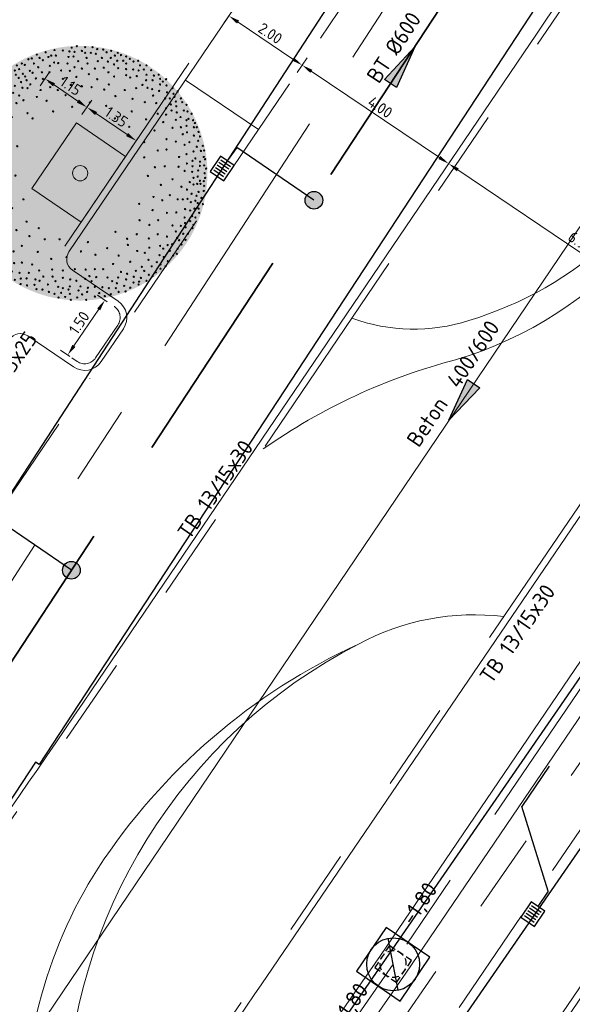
# Model space of a CAD drawing. Header units: metres. Extents: x 92403 to 95147, y 464428 to 465602.
# Tile 402 of 568: x 93238 to 93250, y 465056 to 465078. Entities that reach past the tile are written whole.
import ezdxf
from ezdxf.enums import TextEntityAlignment as Align

# ---------------------------------------------------------------- set-up
doc = ezdxf.new("R2010")
doc.units = ezdxf.units.M
for name, pattern in [('DASHED', [0.75, 0.5, -0.25]), ('RI-DRAINAGE', [19.2, 6, -1.8, 1.8, -1.8, 2.4, -1.8, 1.8, -1.8]), ('RI-GWA', [18.45, 6, -1.8, 1.75, -1.8, 1.75, -1.8, 1.75, -1.8]), ('RI-HWA', [7.4, 5, -2.4]), ('RI-HWA_KOLKAANSLUITING', [4.3, 2.5, -1.8]), ('VH-TROTTOIRBAND', [15, 5, -2, 2, -2, 2, -2])]:
    doc.linetypes.add(name, pattern=pattern)
doc.layers.get('0').update_dxf_attribs({"linetype": 'CONTINUOUS'})
doc.layers.get('Defpoints').update_dxf_attribs({"linetype": 'CONTINUOUS'})
for name, color, linetype, lineweight, true_color in [('B-OI-RI-GWA_TRANSPORTLEIDING-G', 7, 'RI-GWA', 18, 0xff8400), ('N-OI-RI-DRAINAGE_DRAIN_PVC-G', 7, 'RI-DRAINAGE', 18, 0x00ff04), ('N-OI-RI-HWA_STROOMRICHTING-S', 7, 'CONTINUOUS', 25, 0x007bff), ('N-OI-RI-HWA_TRANSPORTLEIDING-G', 7, 'RI-HWA', 35, 0x007bff), ('N-RO-GR-BOOM-V', 7, 'CONTINUOUS', 18, 0x002600)]:
    doc.layers.add(name, color=color, linetype=linetype, lineweight=lineweight, true_color=true_color)
doc.layers.add('B-WE-RI-GWA_RIOOLPUT_INSPECTIEPUT-S', color=30, linetype='CONTINUOUS', lineweight=25, transparency=0.3)
for name, color, linetype, lineweight in [('B-WE-RI-GWA_STROOMRICHTING-S', 30, 'CONTINUOUS', 25), ('B-WE-RI-VOLSCHUIMEN-G', 130, 'RI-VOLSCHUIMEN', 18), ('B-WE-VH-VERHARDING_FUNDERING-G', 252, 'CONTINUOUS', 18), ('N-RO-GR-BEPLANTING_CULTUUR_PLANTVAK HEESTERS', 78, 'CONTINUOUS', 9), ('N-RO-GR-BEPLANTING_CULTUUR_PLANTVAK vaste planten', 58, 'CONTINUOUS', 9), ('N-RO-VH-KANTOPSLUITING_ELEMENT_STALENSTRIP-G', 7, 'CONTINUOUS', 9), ('N-RO-VW-MARKERING-G', 7, 'CONTINUOUS', 9), ('N-WE-GW-ONTGRAVING-V', 2, 'CONTINUOUS', 30), ('N-WE-RI-HWA_HULPSTUK-S', 150, 'CONTINUOUS', 25), ('N-WE-RI-HWA_KOLK_STRAATKOLK-S', 150, 'CONTINUOUS', 25), ('N-WE-RI-HWA_KOLKAANSLUITING-G', 150, 'RI-HWA_KOLKAANSLUITING', 25), ('N-WE-RI-PUT-OPHOOGTEBRENGEN-S', 7, 'CONTINUOUS', 25), ('N-WE-VH-KANTOPSLUITING_TROTTOIRBAND-G', 7, 'VH-TROTTOIRBAND', 35), ('N-WE-VH-KANTOPSLUITING_TROTTOIRBAND_130 150-T18', 10, 'CONTINUOUS', 18), ('N-WE-VH-KANTOPSLUITING_VOORKANTBAND-G', 50, 'CONTINUOUS', 35), ('V-WE-RI-GWA_STROOMRICHTING-S', 30, 'CONTINUOUS', 25), ('X-XX-AL-M', 7, 'CONTINUOUS', 18)]:
    doc.layers.add(name, color=color, linetype=linetype, lineweight=lineweight)
doc.layers.add('N-RO-GR-BOOM-S', color=7, linetype='CONTINUOUS', lineweight=9, true_color=0x005700, transparency=0.3)
doc.styles.add('NLCS-ISO', font='NLCS-ISO.ttf')
doc.styles.add('NLCS-ISO-M100-T25', font='NLCS-ISO.ttf', dxfattribs={"height": 0.25})
doc.styles.add('NLCS-ISO-M200-T18', font='NLCS-ISO.ttf', dxfattribs={"height": 0.36})
doc.linetypes.add('RI-VOLSCHUIMEN', pattern='A,0,[50,NLCS.SHX,S=0.5,R=0,X=0,Y=0],4', length=4)
doc.dimstyles.new('NLCS-M100-T25-PIJL_L2_H1', dxfattribs={"dimscale": 0.1, "dimtxt": 2.5, "dimasz": 2.5, "dimexe": 2, "dimexo": 2, "dimgap": 0.7, "dimtad": 1, "dimzin": 0, "dimdsep": 46, "dimtxsty": 'NLCS-ISO-M100-T25', "dimcen": 0, "dimdle": 2, "dimclrd": 256, "dimclre": 256, "dimclrt": 256, "dimadec": 1, "dimazin": 0, "dimtfac": 1, "dimtdec": 3, "dimtofl": 0, "dimtmove": 0, "dimatfit": 3, "dimfxl": 2, "dimfxlon": 1, "dimtfillclr": 256, "dimtolj": 1, "dimtzin": 0, "dimlwd": -1, "dimlwe": -1, "dimarcsym": 0})

# ---------------------------------------------------------------- blocks, each defined once
blk = doc.blocks.new('*D18')
at = {"layer": 'Defpoints', "color": 0, "transparency": 16777216}
for p in [(93247.378, 465075.008), (93247.378, 465075.008), (93253.146, 465071.122)]:
    blk.add_point(p, dxfattribs=at)
at = {"layer": 'X-XX-AL-M', "transparency": 16777216}
for p, q in [((93247.378, 465075.008), (93247.489, 465075.174)), ((93252.939, 465071.262), (93247.585, 465074.869)), ((93253.146, 465071.122), (93253.258, 465071.288))]:
    blk.add_line(p, q, dxfattribs=at)
for points in [[(93247.608, 465074.903), (93247.562, 465074.834), (93247.378, 465075.008)], [(93252.962, 465071.296), (93252.916, 465071.227), (93253.146, 465071.122)]]:
    blk.add_solid(points, dxfattribs=at)
at = {"layer": 'X-XX-AL-M', "transparency": 16777216, "insert": (93250.371, 465073.227), "char_height": 0.25, "attachment_point": 5, "rotation": 326.0308, "style": 'NLCS-ISO-M100-T25'}
blk.add_mtext('\\A1;6.96', dxfattribs=at)
blk = doc.blocks.new('*D19')
at = {"layer": 'Defpoints', "color": 0, "transparency": 16777216}
for p in [(93244.057, 465077.239), (93244.057, 465077.239), (93247.378, 465075.008)]:
    blk.add_point(p, dxfattribs=at)
at = {"layer": 'X-XX-AL-M', "transparency": 16777216}
for p, q in [((93244.057, 465077.239), (93244.169, 465077.405)), ((93247.17, 465075.148), (93244.265, 465077.1)), ((93247.378, 465075.008), (93247.489, 465075.174))]:
    blk.add_line(p, q, dxfattribs=at)
for points in [[(93244.288, 465077.134), (93244.242, 465077.065), (93244.057, 465077.239)], [(93247.193, 465075.182), (93247.147, 465075.113), (93247.378, 465075.008)]]:
    blk.add_solid(points, dxfattribs=at)
at = {"layer": 'X-XX-AL-M', "transparency": 16777216, "insert": (93245.826, 465076.286), "char_height": 0.25, "attachment_point": 5, "rotation": 326.1061, "style": 'NLCS-ISO-M100-T25'}
blk.add_mtext('\\A1;4.00', dxfattribs=at)
blk = doc.blocks.new('*D20')
at = {"layer": 'Defpoints', "color": 0, "transparency": 16777216}
for p in [(93242.397, 465078.354), (93242.397, 465078.354), (93244.057, 465077.239)]:
    blk.add_point(p, dxfattribs=at)
at = {"layer": 'X-XX-AL-M', "transparency": 16777216}
for p, q in [((93242.397, 465078.354), (93242.286, 465078.188)), ((93243.85, 465077.378), (93242.605, 465078.215)), ((93244.057, 465077.239), (93243.946, 465077.073))]:
    blk.add_line(p, q, dxfattribs=at)
for points in [[(93242.628, 465078.25), (93242.581, 465078.18), (93242.397, 465078.354)], [(93243.873, 465077.413), (93243.826, 465077.344), (93244.057, 465077.239)]]:
    blk.add_solid(points, dxfattribs=at)
at = {"layer": 'X-XX-AL-M', "transparency": 16777216, "insert": (93243.336, 465077.959), "char_height": 0.25, "attachment_point": 5, "rotation": 326.1061, "style": 'NLCS-ISO-M100-T25'}
blk.add_mtext('\\A1;2.00', dxfattribs=at)
blk = doc.blocks.new('*D39')
at = {"layer": 'Defpoints', "color": 0, "transparency": 16777216}
for p in [(93239.18, 465076.285), (93238.941, 465075.932), (93240.058, 465075.174)]:
    blk.add_point(p, dxfattribs=at)
at = {"layer": 'X-XX-AL-M', "transparency": 16777216}
for p, q in [((93239.068, 465076.119), (93239.293, 465076.45)), ((93240.09, 465075.667), (93239.387, 465076.145)), ((93240.185, 465075.362), (93240.409, 465075.693))]:
    blk.add_line(p, q, dxfattribs=at)
for points in [[(93239.411, 465076.179), (93239.364, 465076.11), (93239.18, 465076.285)], [(93240.114, 465075.702), (93240.067, 465075.633), (93240.297, 465075.527)]]:
    blk.add_solid(points, dxfattribs=at)
at = {"layer": 'X-XX-AL-M', "transparency": 16777216, "insert": (93239.848, 465076.067), "char_height": 0.25, "attachment_point": 5, "rotation": 325.8388, "style": 'NLCS-ISO-M100-T25'}
blk.add_mtext('\\A1;1.35', dxfattribs=at)
blk = doc.blocks.new('*D40')
at = {"layer": 'Defpoints', "color": 0, "transparency": 16777216}
for p in [(93239.587, 465071.918), (93239.803, 465071.771), (93238.961, 465070.53)]:
    blk.add_point(p, dxfattribs=at)
at = {"layer": 'X-XX-AL-M', "transparency": 16777216}
for p, q in [((93239.637, 465071.883), (93239.421, 465072.03)), ((93238.885, 465070.883), (93239.446, 465071.711)), ((93238.795, 465070.642), (93238.579, 465070.789))]:
    blk.add_line(p, q, dxfattribs=at)
for points in [[(93239.412, 465071.734), (93239.481, 465071.687), (93239.587, 465071.918)], [(93238.85, 465070.907), (93238.919, 465070.86), (93238.745, 465070.676)]]:
    blk.add_solid(points, dxfattribs=at)
at = {"layer": 'X-XX-AL-M', "transparency": 16777216, "insert": (93239.004, 465071.407), "char_height": 0.25, "attachment_point": 5, "rotation": 55.8388, "style": 'NLCS-ISO-M100-T25'}
blk.add_mtext('\\A1;1.50', dxfattribs=at)
blk = doc.blocks.new('*D80')
at = {"layer": 'Defpoints', "color": 0, "transparency": 16777216}
for p in [(93238.229, 465076.933), (93237.989, 465076.581), (93238.941, 465075.932)]:
    blk.add_point(p, dxfattribs=at)
at = {"layer": 'X-XX-AL-M', "transparency": 16777216}
for p, q in [((93238.117, 465076.768), (93238.342, 465077.098)), ((93238.974, 465076.425), (93238.436, 465076.792)), ((93239.068, 465076.119), (93239.294, 465076.45))]:
    blk.add_line(p, q, dxfattribs=at)
for points in [[(93238.459, 465076.827), (93238.413, 465076.758), (93238.229, 465076.933)], [(93238.998, 465076.46), (93238.951, 465076.391), (93239.181, 465076.284)]]:
    blk.add_solid(points, dxfattribs=at)
at = {"layer": 'X-XX-AL-M', "transparency": 16777216, "insert": (93238.815, 465076.77), "char_height": 0.25, "attachment_point": 5, "rotation": 325.7234, "style": 'NLCS-ISO-M100-T25'}
blk.add_mtext('\\A1;1.15', dxfattribs=at)
blk = doc.blocks.new('STRAATKOLK 415X375')
at = {"layer": 'N-WE-RI-HWA_KOLK_STRAATKOLK-S', "flags": 128}
blk.add_lwpolyline([(-0.415, 0), (0, 0), (0, 0.375), (-0.415, 0.375)], close=True, dxfattribs=at)
for points in [[(-0.344, 0.055), (-0.344, 0.32)], [(-0.275, 0.055), (-0.275, 0.32)], [(-0.207, 0.055), (-0.207, 0.32)], [(-0.137, 0.055), (-0.137, 0.32)], [(-0.068, 0.055), (-0.068, 0.32)]]:
    blk.add_lwpolyline(points, dxfattribs=at)
blk = doc.blocks.new('B-SRI-PUT_GWA-SO')
blk.add_line((-1.414, -1.414), (1.414, 1.414))
at = {"lineweight": -3, "flags": 128}
blk.add_lwpolyline([(2, -2), (2, 2), (-2, 2), (-2, -2)], close=True, dxfattribs=at)
at = {"lineweight": -3}
blk.add_circle((0, 0), 2, dxfattribs=at)
blk = doc.blocks.new('*U262')
at = {"ltscale": 0.1}
blk.add_hatch(color=256, dxfattribs=at).paths.add_polyline_path([(2.5, 0), (-2.5, -0.83), (-2.5, 0.83)])
at = {"ltscale": 0.1, "flags": 128}
blk.add_lwpolyline([(2.5, 0), (-2.5, -0.83), (-2.5, 0.83)], close=True, dxfattribs=at)
at = {"ltscale": 0.1, "style": 'NLCS-ISO'}
for tag, p in [('BOBL', (-78.83, 0)), ('MAT', (-0.5, 0.5))]:
    blk.add_attdef(tag, text='', height=1.8, dxfattribs=at).set_placement(p, align=Align.BOTTOM_RIGHT)
for tag, p in [('DIA', (0.5, 0.5)), ('BOBR', (42.88, 0))]:
    blk.add_attdef(tag, text='', height=1.8, dxfattribs=at).set_placement(p, align=Align.BOTTOM_LEFT)
blk.add_attdef('JVA', text='', height=1.8, dxfattribs=at).set_placement((0, -1), align=Align.TOP_CENTER)
at = {"ltscale": 0.1, "style": 'NLCS-ISO', "flags": 1}
blk.add_attdef('PUTNR-L', text='', height=1.8, dxfattribs=at).set_placement((-0.82, -5.89), align=Align.BOTTOM_RIGHT)
blk.add_attdef('PUTNR-L', text='', height=1.8, dxfattribs=at).set_placement((1.95, -5.77), align=Align.BOTTOM_LEFT)
blk = doc.blocks.new('SRI-PUT_OPHOOGTEBRENGEN-SO')
at = {"lineweight": -3}
for points in [[(-1.01, 1.99), (-2.01, 1.99), (-2.01, 0.99)], [(0.49, 1.99), (-0.51, 1.99)], [(1.99, 0.99), (1.99, 1.99), (0.99, 1.99)], [(-2.01, 0.49), (-2.01, -0.51)], [(1.99, -0.51), (1.99, 0.49)], [(0.99, -2.01), (1.99, -2.01), (1.99, -1.01)], [(-0.51, -2.01), (0.49, -2.01)]]:
    blk.add_lwpolyline(points, dxfattribs=at)
blk.add_lwpolyline([(-1.01, -2.01), (-2.01, -2.01), (-2.01, -1.01)])
for start, end in [(120.0024, 150.0024), (74.9976, 104.9976), (29.9976, 59.9976), (165.0024, 195.0024), (344.9976, 14.9976), (210.0024, 240.0024), (299.9976, 329.9976), (255.0024, 285.0024)]:
    blk.add_arc((-0.01, -0.01), 2, start, end, dxfattribs=at)
blk = doc.blocks.new('*U298')
at = {"layer": 'N-RO-GR-BOOM-V', "linetype": 'ByBlock', "ltscale": 1, "transparency": 33554567}
h = blk.add_hatch(color=98, dxfattribs=at)
h.dxf.hatch_style = 1
h.set_gradient(color1=(0, 51, 0), color2=(184, 200, 91), rotation=177, centered=1, name='INVCURVED')
edge = h.paths.add_edge_path()
edge.add_arc((0, 0), 2.5, 0, 360)
at = {"color": 0, "lineweight": -2}
for centre, radius in [((-0.852, 2.327), 0.0126), ((-0.678, 2.373), 0.0126), ((-0.568, 2.308), 0.0126), ((-0.505, 2.418), 0.0126), ((-0.477, 2.308), 0.0126), ((-0.34, 2.409), 0.0126), ((-0.212, 2.391), 0.0126), ((-0.167, 2.464), 0.0126), ((-0.112, 2.382), 0.0126), ((-0.066, 2.491), 0.0126), ((0.034, 2.4), 0.0126), ((0.098, 2.473), 0.0126), ((0.098, 2.363), 0.0126), ((0.208, 2.363), 0.0126), ((0.245, 2.473), 0.0126), ((0.308, 2.345), 0.0126), ((0.336, 2.436), 0.0126), ((0.454, 2.427), 0.0126), ((0.519, 2.373), 0.0126), ((0.61, 2.4), 0.0126), ((0.683, 2.308), 0.0126), ((0.737, 2.363), 0.0126), ((0.802, 2.318), 0.0126), ((-1.245, 2.117), 0.0126), ((-1.144, 2.153), 0.0126), ((-1.089, 2.126), 0.0126), ((-1.016, 2.236), 0.0126), ((-0.952, 2.254), 0.0126), ((-0.907, 2.153), 0.0126), ((-0.797, 2.263), 0.0126), ((-0.733, 2.217), 0.0126), ((-0.623, 2.281), 0.0126), ((-0.514, 2.172), 0.0126), ((-0.431, 2.162), 0.0126), ((-0.249, 2.153), 0.0126), ((-0.23, 2.281), 0.0126), ((-0.13, 2.291), 0.0126), ((-0.038, 2.199), 0.0126), ((0.126, 2.263), 0.0126), ((0.144, 2.153), 0.0126), ((0.345, 2.199), 0.0126), ((0.427, 2.263), 0.0126), ((0.546, 2.19), 0.0126), ((0.601, 2.263), 0.0126), ((0.665, 2.135), 0.0126), ((0.729, 2.208), 0.0126), ((0.847, 2.208), 0.0126), ((0.902, 2.291), 0.0126), ((0.902, 2.153), 0.0126), ((0.975, 2.244), 0.0126), ((1.048, 2.19), 0.0126), ((1.14, 2.208), 0.0126), ((1.176, 2.117), 0.0126), ((1.304, 2.117), 0.0126), ((-1.409, 1.98), 0.0126), ((-1.281, 2.016), 0.0126), ((-1.263, 1.934), 0.0126), ((-1.198, 2.044), 0.0126), ((-1.126, 1.953), 0.0126), ((-0.989, 2.007), 0.0126), ((-0.934, 1.971), 0.0126), ((-0.824, 2.08), 0.0126), ((-0.751, 1.98), 0.0126), ((-0.605, 1.98), 0.0126), ((-0.596, 2.108), 0.0126), ((-0.376, 2.016), 0.0126), ((-0.203, 2.007), 0.0126), ((-0.112, 2.08), 0.0126), ((0.034, 2.053), 0.0126), ((0.171, 1.943), 0.0126), ((0.29, 2.053), 0.0126), ((0.464, 2.071), 0.0126), ((0.555, 1.98), 0.0126), ((0.747, 2.062), 0.0126), ((0.902, 2.044), 0.0126), ((0.902, 1.925), 0.0126), ((1.039, 2.035), 0.0126), ((1.149, 2.016), 0.0126), ((1.249, 2.035), 0.0126), ((1.304, 1.934), 0.0126), ((1.395, 2.025), 0.0126), ((1.542, 1.934), 0.0126), ((-1.646, 1.834), 0.0126), ((-1.555, 1.788), 0.0126), ((-1.546, 1.889), 0.0126), ((-1.427, 1.861), 0.0126), ((-1.363, 1.779), 0.0126), ((-1.208, 1.87), 0.0126), ((-1.162, 1.788), 0.0126), ((-1.08, 1.898), 0.0126), ((-1.052, 1.824), 0.0126), ((-0.979, 1.742), 0.0126), ((-0.87, 1.861), 0.0126), ((-0.733, 1.852), 0.0126), ((-0.605, 1.788), 0.0126), ((-0.34, 1.852), 0.0126), ((-0.185, 1.733), 0.0126), ((-0.075, 1.889), 0.0126), ((0.336, 1.843), 0.0126), ((0.564, 1.742), 0.0126), ((0.665, 1.898), 0.0126), ((0.985, 1.879), 0.0126), ((1.112, 1.907), 0.0126), ((1.222, 1.733), 0.0126), ((1.295, 1.824), 0.0126), ((1.423, 1.824), 0.0126), ((1.45, 1.916), 0.0126), ((1.569, 1.852), 0.0126), ((1.569, 1.742), 0.0126), ((1.624, 1.797), 0.0126), ((1.688, 1.843), 0.0126), ((-1.893, 1.569), 0.0126), ((-1.802, 1.697), 0.0126), ((-1.783, 1.587), 0.0126), ((-1.692, 1.724), 0.0126), ((-1.683, 1.551), 0.0126), ((-1.509, 1.669), 0.0126), ((-1.473, 1.606), 0.0126), ((-1.372, 1.66), 0.0126), ((-1.317, 1.578), 0.0126), ((-1.281, 1.715), 0.0126), ((-1.135, 1.678), 0.0126), ((-1.034, 1.669), 0.0126), ((-0.778, 1.633), 0.0126), ((-0.587, 1.688), 0.0126), ((-0.44, 1.633), 0.0126), ((0.034, 1.706), 0.0126), ((0.226, 1.688), 0.0126), ((0.473, 1.642), 0.0126), ((0.875, 1.633), 0.0126), ((1.103, 1.669), 0.0126), ((1.323, 1.678), 0.0126), ((1.414, 1.651), 0.0126), ((1.551, 1.614), 0.0126), ((1.697, 1.724), 0.0126), ((1.706, 1.587), 0.0126), ((1.815, 1.669), 0.0126), ((1.834, 1.56), 0.0126), ((1.916, 1.606), 0.0126), ((-2.012, 1.487), 0.0126), ((-1.957, 1.395), 0.0126), ((-1.802, 1.405), 0.0126), ((-1.737, 1.35), 0.0126), ((-1.637, 1.432), 0.0126), ((-1.6, 1.341), 0.0126), ((-1.518, 1.45), 0.0126), ((-1.409, 1.45), 0.0126), ((-1.253, 1.377), 0.0126), ((-1.198, 1.524), 0.0126), ((-1.116, 1.432), 0.0126), ((-0.852, 1.496), 0.0126), ((-0.659, 1.423), 0.0126), ((-0.285, 1.532), 0.0126), ((0.19, 1.386), 0.0126), ((0.692, 1.514), 0.0126), ((1.03, 1.459), 0.0126), ((1.268, 1.395), 0.0126), ((1.432, 1.524), 0.0126), ((1.496, 1.377), 0.0126), ((1.669, 1.469), 0.0126), ((1.761, 1.469), 0.0126), ((1.779, 1.35), 0.0126), ((1.852, 1.496), 0.0126), ((1.88, 1.405), 0.0126), ((1.98, 1.469), 0.0126), ((2.007, 1.395), 0.0126), ((2.09, 1.341), 0.0126), ((-2.149, 1.276), 0.0126), ((-2.057, 1.304), 0.0126), ((-1.966, 1.268), 0.0126), ((-1.792, 1.268), 0.0126), ((-1.683, 1.204), 0.0126), ((-1.464, 1.213), 0.0126), ((-1.034, 1.176), 0.0126), ((-0.532, 1.213), 0.0126), ((-0.157, 1.304), 0.0126), ((0.509, 1.323), 0.0126), ((1.012, 1.213), 0.0126), ((1.523, 1.167), 0.0126), ((1.688, 1.276), 0.0126), ((1.688, 1.149), 0.0126), ((1.797, 1.231), 0.0126), ((1.889, 1.313), 0.0126), ((1.898, 1.194), 0.0126), ((2.035, 1.231), 0.0126), ((2.108, 1.213), 0.0126), ((2.19, 1.167), 0.0126), ((-2.276, 0.957), 0.0126), ((-2.158, 1.012), 0.0126), ((-2.139, 1.14), 0.0126), ((-1.957, 1.076), 0.0126), ((-1.674, 1.094), 0.0126), ((-1.409, 1.085), 0.0126), ((-1.345, 1.103), 0.0126), ((-0.934, 1.076), 0.0126), ((0.683, 1.076), 0.0126), ((1.295, 1.057), 0.0126), ((1.633, 1.003), 0.0126), ((1.88, 1.048), 0.0126), ((1.971, 1.103), 0.0126), ((2.09, 1.04), 0.0126), ((2.126, 1.067), 0.0126), ((2.217, 1.04), 0.0126), ((2.254, 0.985), 0.0126), ((-2.34, 0.765), 0.0126), ((-2.276, 0.847), 0.0126), ((-2.176, 0.784), 0.0126), ((-2.075, 0.93), 0.0126), ((-1.938, 0.921), 0.0126), ((-1.783, 0.884), 0.0126), ((-1.619, 0.847), 0.0126), ((-1.382, 0.829), 0.0126), ((0.966, 0.911), 0.0126), ((1.46, 0.839), 0.0126), ((1.815, 0.893), 0.0126), ((1.98, 0.902), 0.0126), ((2.016, 0.765), 0.0126), ((2.09, 0.93), 0.0126), ((2.099, 0.802), 0.0126), ((2.236, 0.902), 0.0126), ((2.29, 0.902), 0.0126), ((2.327, 0.811), 0.0126), ((-2.249, 0.601), 0.0126), ((-2.158, 0.638), 0.0126), ((-1.984, 0.729), 0.0126), ((-1.847, 0.638), 0.0126), ((-1.591, 0.702), 0.0126), ((1.259, 0.61), 0.0126), ((1.697, 0.667), 0.0126), ((1.88, 0.619), 0.0126), ((2.145, 0.61), 0.0126), ((2.236, 0.738), 0.0126), ((2.318, 0.638), 0.0126), ((2.354, 0.72), 0.0126), ((-2.413, 0.437), 0.0126), ((-2.358, 0.564), 0.0126), ((-2.276, 0.464), 0.0126), ((-2.039, 0.519), 0.0126), ((-1.884, 0.4), 0.0126), ((-1.692, 0.546), 0.0126), ((-1.536, 0.418), 0.0126), ((-1.235, 0.528), 0.0126), ((1.523, 0.446), 0.0126), ((1.697, 0.464), 0.0126), ((2.053, 0.556), 0.0126), ((2.227, 0.427), 0.0126), ((2.29, 0.519), 0.0126), ((2.373, 0.437), 0.0126), ((2.409, 0.537), 0.0126), ((2.436, 0.446), 0.0126), ((-2.446, 0.232), 0.0126), ((-2.358, 0.318), 0.0126), ((-2.249, 0.254), 0.0126), ((-2.112, 0.336), 0.0126), ((-2.039, 0.226), 0.0126), ((-1.838, 0.226), 0.0126), ((1.259, 0.311), 0.0126), ((1.944, 0.318), 0.0126), ((2.09, 0.373), 0.0126), ((2.099, 0.19), 0.0126), ((2.208, 0.245), 0.0126), ((2.263, 0.29), 0.0126), ((2.354, 0.226), 0.0126), ((2.428, 0.318), 0.0126), ((2.455, 0.273), 0.0126), ((-2.459, 0.08), 0.0126), ((-2.386, 0.172), 0.0126), ((-2.295, 0.08), 0.0126), ((-2.158, 0.09), 0.0126), ((-1.984, 0.025), 0.0126), ((-1.783, -0.002), 0.0126), ((-1.536, 0.09), 0.0126), ((0, 0), 0.15), ((1.468, 0.117), 0.0126), ((1.661, 0.135), 0.0126), ((1.934, 0.126), 0.0126), ((2.053, 0.044), 0.0126), ((2.2, 0.025), 0.0126), ((2.208, 0.135), 0.0126), ((2.318, 0.053), 0.0126), ((2.354, 0.144), 0.0126), ((2.436, 0.154), 0.0126), ((2.446, -0.002), 0.0126), ((2.473, 0.09), 0.0126), ((-2.465, -0.051), 0.0126), ((-2.441, -0.184), 0.0126), ((-2.377, -0.093), 0.0126), ((-2.319, -0.078), 0.0126), ((-2.212, -0.148), 0.0126), ((-2.167, -0.047), 0.0126), ((-2.03, -0.203), 0.0126), ((-1.272, -0.047), 0.0126), ((1.331, -0.054), 0.0126), ((1.815, -0.12), 0.0126), ((2.153, -0.175), 0.0126), ((2.227, -0.093), 0.0126), ((2.309, -0.066), 0.0126), ((2.354, -0.148), 0.0126), ((2.428, -0.157), 0.0126), ((2.455, -0.093), 0.0126), ((-2.441, -0.312), 0.0126), ((-2.304, -0.349), 0.0126), ((-2.139, -0.33), 0.0126), ((-1.856, -0.312), 0.0126), ((-1.71, -0.221), 0.0126), ((1.587, -0.23), 0.0126), ((1.989, -0.266), 0.0126), ((2.099, -0.321), 0.0126), ((2.227, -0.221), 0.0126), ((2.3, -0.211), 0.0126), ((2.327, -0.367), 0.0126), ((2.364, -0.211), 0.0126), ((2.428, -0.349), 0.0126), ((2.436, -0.248), 0.0126), ((-2.395, -0.422), 0.0126), ((-2.382, -0.589), 0.0126), ((-2.358, -0.522), 0.0126), ((-2.237, -0.544), 0.0126), ((-2.167, -0.44), 0.0126), ((-1.948, -0.541), 0.0126), ((-1.482, -0.412), 0.0126), ((-1.116, -0.513), 0.0126), ((1.441, -0.467), 0.0126), ((1.614, -0.531), 0.0126), ((1.761, -0.431), 0.0126), ((1.916, -0.513), 0.0126), ((2.016, -0.513), 0.0126), ((2.108, -0.504), 0.0126), ((2.172, -0.568), 0.0126), ((2.19, -0.404), 0.0126), ((2.263, -0.541), 0.0126), ((2.285, -0.443), 0.0126), ((2.309, -0.586), 0.0126), ((2.382, -0.486), 0.0126), ((-2.377, -0.714), 0.0126), ((-2.286, -0.632), 0.0126), ((-2.176, -0.623), 0.0126), ((-2.067, -0.659), 0.0126), ((-1.874, -0.705), 0.0126), ((-1.646, -0.632), 0.0126), ((-1.336, -0.687), 0.0126), ((1.158, -0.602), 0.0126), ((1.423, -0.723), 0.0126), ((1.706, -0.778), 0.0126), ((1.889, -0.769), 0.0126), ((2.062, -0.705), 0.0126), ((2.163, -0.732), 0.0126), ((2.245, -0.695), 0.0126), ((2.327, -0.695), 0.0126), ((2.336, -0.778), 0.0126), ((2.413, -0.608), 0.0126), ((-2.304, -0.915), 0.0126), ((-2.194, -0.96), 0.0126), ((-2.167, -0.787), 0.0126), ((-2.075, -0.86), 0.0126), ((-1.948, -0.842), 0.0126), ((-1.774, -0.915), 0.0126), ((-1.619, -0.824), 0.0126), ((-1.491, -0.888), 0.0126), ((-1.052, -0.951), 0.0126), ((1.167, -0.924), 0.0126), ((1.532, -0.924), 0.0126), ((2.053, -0.869), 0.0126), ((2.062, -0.978), 0.0126), ((2.163, -0.942), 0.0126), ((2.2, -0.842), 0.0126), ((2.263, -0.869), 0.0126), ((-2.231, -1.088), 0.0126), ((-2.057, -0.997), 0.0126), ((-2.012, -1.125), 0.0126), ((-1.938, -0.988), 0.0126), ((-1.838, -1.152), 0.0126), ((-1.61, -1.079), 0.0126), ((-1.253, -1.116), 0.0126), ((-0.815, -1.079), 0.0126), ((0.692, -1.15), 0.0126), ((1.359, -1.015), 0.0126), ((1.815, -1.025), 0.0126), ((1.88, -1.143), 0.0126), ((1.98, -1.033), 0.0126), ((2.071, -1.061), 0.0126), ((2.208, -1.079), 0.0126), ((2.227, -1.015), 0.0126), ((-2.112, -1.262), 0.0126), ((-1.957, -1.262), 0.0126), ((-1.874, -1.362), 0.0126), ((-1.71, -1.298), 0.0126), ((-1.583, -1.253), 0.0126), ((-1.372, -1.362), 0.0126), ((-0.998, -1.234), 0.0126), ((-0.696, -1.298), 0.0126), ((-0.404, -1.298), 0.0126), ((0.153, -1.351), 0.0126), ((0.921, -1.287), 0.0126), ((1.112, -1.198), 0.0126), ((1.35, -1.28), 0.0126), ((1.523, -1.198), 0.0126), ((1.706, -1.244), 0.0126), ((1.907, -1.271), 0.0126), ((1.944, -1.317), 0.0126), ((2.026, -1.189), 0.0126), ((2.071, -1.308), 0.0126), ((2.117, -1.189), 0.0126), ((-2.003, -1.408), 0.0126), ((-1.957, -1.536), 0.0126), ((-1.811, -1.499), 0.0126), ((-1.646, -1.472), 0.0126), ((-1.564, -1.527), 0.0126), ((-1.308, -1.536), 0.0126), ((-1.144, -1.426), 0.0126), ((-0.833, -1.545), 0.0126), ((0.016, -1.536), 0.0126), ((0.528, -1.472), 0.0126), ((0.939, -1.408), 0.0126), ((1.122, -1.527), 0.0126), ((1.359, -1.462), 0.0126), ((1.569, -1.426), 0.0126), ((1.633, -1.481), 0.0126), ((1.719, -1.411), 0.0126), ((1.761, -1.527), 0.0126), ((1.807, -1.39), 0.0126), ((1.916, -1.481), 0.0126), ((1.989, -1.399), 0.0126), ((-1.82, -1.627), 0.0126), ((-1.692, -1.682), 0.0126), ((-1.555, -1.663), 0.0126), ((-1.399, -1.663), 0.0126), ((-0.568, -1.682), 0.0126), ((-0.267, -1.645), 0.0126), ((0.3, -1.6), 0.0126), ((0.756, -1.618), 0.0126), ((0.985, -1.737), 0.0126), ((1.268, -1.563), 0.0126), ((1.341, -1.7), 0.0126), ((1.505, -1.746), 0.0126), ((1.56, -1.609), 0.0126), ((1.642, -1.645), 0.0126), ((1.724, -1.727), 0.0126), ((1.825, -1.618), 0.0126), ((1.898, -1.581), 0.0126), ((-1.729, -1.773), 0.0126), ((-1.591, -1.864), 0.0126), ((-1.528, -1.81), 0.0126), ((-1.445, -1.91), 0.0126), ((-1.418, -1.764), 0.0126), ((-1.345, -1.928), 0.0126), ((-1.299, -1.764), 0.0126), ((-1.144, -1.755), 0.0126), ((-0.943, -1.792), 0.0126), ((-0.806, -1.91), 0.0126), ((-0.55, -1.892), 0.0126), ((-0.34, -1.91), 0.0126), ((-0.103, -1.883), 0.0126), ((0.108, -1.892), 0.0126), ((0.29, -1.883), 0.0126), ((0.454, -1.883), 0.0126), ((0.646, -1.782), 0.0126), ((0.802, -1.938), 0.0126), ((1.094, -1.919), 0.0126), ((1.213, -1.837), 0.0126), ((1.259, -1.919), 0.0126), ((1.405, -1.828), 0.0126), ((1.578, -1.792), 0.0126), ((1.578, -1.874), 0.0126), ((1.679, -1.828), 0.0126), ((-1.454, -1.974), 0.0126), ((-1.363, -2.011), 0.0126), ((-1.281, -2.093), 0.0126), ((-1.19, -1.956), 0.0126), ((-1.167, -2.069), 0.0126), ((-1.052, -2.065), 0.0126), ((-1.007, -1.956), 0.0126), ((-0.879, -2.084), 0.0126), ((-0.797, -2.111), 0.0126), ((-0.724, -2.029), 0.0126), ((-0.541, -2.029), 0.0126), ((-0.486, -2.12), 0.0126), ((-0.34, -2.056), 0.0126), ((-0.194, -2.084), 0.0126), ((-0.075, -2.111), 0.0126), ((0.098, -2.075), 0.0126), ((0.181, -2.02), 0.0126), ((0.226, -2.12), 0.0126), ((0.317, -2.038), 0.0126), ((0.537, -2.047), 0.0126), ((0.628, -2.12), 0.0126), ((0.747, -2.047), 0.0126), ((0.902, -2.084), 0.0126), ((0.921, -1.974), 0.0126), ((1.052, -2.032), 0.0126), ((1.158, -2.129), 0.0126), ((1.194, -2.056), 0.0126), ((1.304, -2.111), 0.0126), ((1.35, -1.993), 0.0126), ((1.423, -2.02), 0.0126), ((1.487, -1.946), 0.0126), ((-1.171, -2.175), 0.0126), ((-1.044, -2.202), 0.0126), ((-0.897, -2.193), 0.0126), ((-0.86, -2.276), 0.0126), ((-0.742, -2.284), 0.0126), ((-0.632, -2.184), 0.0126), ((-0.614, -2.33), 0.0126), ((-0.431, -2.23), 0.0126), ((-0.34, -2.257), 0.0126), ((-0.23, -2.284), 0.0126), ((-0.203, -2.221), 0.0126), ((-0.03, -2.303), 0.0126), ((0.007, -2.221), 0.0126), ((0.135, -2.33), 0.0126), ((0.153, -2.248), 0.0126), ((0.29, -2.23), 0.0126), ((0.436, -2.239), 0.0126), ((0.564, -2.257), 0.0126), ((0.701, -2.257), 0.0126), ((0.723, -2.16), 0.0126), ((0.756, -2.33), 0.0126), ((0.866, -2.211), 0.0126), ((0.893, -2.321), 0.0126), ((0.985, -2.248), 0.0126), ((1.048, -2.147), 0.0126), ((1.149, -2.184), 0.0126), ((-0.505, -2.367), 0.0126), ((-0.423, -2.44), 0.0126), ((-0.376, -2.348), 0.0126), ((-0.294, -2.43), 0.0126), ((-0.203, -2.367), 0.0126), ((-0.185, -2.485), 0.0126), ((-0.057, -2.44), 0.0126), ((0.038, -2.379), 0.0126), ((0.116, -2.485), 0.0126), ((0.29, -2.422), 0.0126), ((0.376, -2.352), 0.0126), ((0.482, -2.412), 0.0126), ((0.601, -2.376), 0.0126)]:
    blk.add_circle(centre, radius, dxfattribs=at)
blk = doc.blocks.new('SRI-HULP_INLAAT_KOLK-SO')
h = blk.add_hatch(color=256)
edge = h.paths.add_edge_path()
edge.add_arc((0, 0), 1, 0, 360)
blk.add_circle((0, 0), 1)
blk = doc.blocks.new('*U379')
at = {"ltscale": 0.1, "style": 'NLCS-ISO'}
for tag, p in [('BOBL', (-107.62, 0)), ('MAT', (-1, 0.5))]:
    blk.add_attdef(tag, text='', height=1.8, dxfattribs=at).set_placement(p, align=Align.BOTTOM_RIGHT)
for tag, p in [('DIA', (1, 0.5)), ('BOBR', (108.64, 0))]:
    blk.add_attdef(tag, text='', height=1.8, dxfattribs=at).set_placement(p, align=Align.BOTTOM_LEFT)
blk.add_attdef('JVA', text='', height=1.8, dxfattribs=at).set_placement((0, -1), align=Align.TOP_CENTER)
blk = doc.blocks.new('*U380')
at = {"ltscale": 0.1}
blk.add_hatch(color=256, dxfattribs=at).paths.add_polyline_path([(-2.5, 0), (2.5, -0.83), (2.5, 0.83)])
at = {"ltscale": 0.1, "flags": 128}
blk.add_lwpolyline([(-2.5, 0), (2.5, -0.83), (2.5, 0.83)], close=True, dxfattribs=at)
at = {"ltscale": 0.1, "style": 'NLCS-ISO'}
for tag, p in [('BOBL', (-55.2, 0)), ('MAT', (-1, 0.5))]:
    blk.add_attdef(tag, text='', height=1.8, dxfattribs=at).set_placement(p, align=Align.BOTTOM_RIGHT)
for tag, p in [('DIA', (1, 0.5)), ('BOBR', (55.27, 0))]:
    blk.add_attdef(tag, text='', height=1.8, dxfattribs=at).set_placement(p, align=Align.BOTTOM_LEFT)
blk.add_attdef('JVA', text='', height=1.8, dxfattribs=at).set_placement((0, -1), align=Align.TOP_CENTER)
blk = doc.blocks.new('*U424')
at = {"ltscale": 0.1}
blk.add_hatch(color=256, dxfattribs=at).paths.add_polyline_path([(-2.5, 0), (2.5, 0.83), (2.5, -0.83)])
at = {"ltscale": 0.1, "flags": 128}
blk.add_lwpolyline([(-2.5, 0), (2.5, 0.83), (2.5, -0.83)], close=True, dxfattribs=at)
at = {"ltscale": 0.1, "style": 'NLCS-ISO'}
for tag, p in [('BOBL', (-166.16, 0)), ('MAT', (-1, 0.5))]:
    blk.add_attdef(tag, text='', height=1.8, dxfattribs=at).set_placement(p, align=Align.BOTTOM_RIGHT)
for tag, p in [('DIA', (1, 0.5)), ('BOBR', (166.15, 0))]:
    blk.add_attdef(tag, text='', height=1.8, dxfattribs=at).set_placement(p, align=Align.BOTTOM_LEFT)
blk.add_attdef('JVA', text='', height=1.8, dxfattribs=at).set_placement((0, -1), align=Align.TOP_CENTER)

msp = doc.modelspace()

# ---------------------------------------------------------------- linework, layer by layer
at = {"layer": 'B-OI-RI-GWA_TRANSPORTLEIDING-G'}
msp.add_lwpolyline([(93446.043344, 465256.115521), (93414.928619, 465230.784301), (93385.545, 465207.335), (93345.02, 465172.545), (93309.939, 465138.03), (93281.489, 465106.16), (93272.55, 465095.75), (93246.12, 465056.88), (93231.409, 465035.78), (93221.1, 465020.839), (93190.047, 464975.644), (93154.17, 464931), (93110.8, 464886.38), (93068.919, 464854.632), (93060.958017, 464850.622994)], dxfattribs=at)
at = {"layer": 'B-WE-RI-VOLSCHUIMEN-G'}
msp.add_lwpolyline([(93063.79391, 464858.067854), (93085.815291, 464873.892955), (93110.438716, 464895.149627), (93150.607152, 464937.709527), (93167.824566, 464958.685428), (93187.119711, 464983.35655), (93228.287939, 465040.980003), (93267.040461, 465098.248488)], dxfattribs=at)
at = {"layer": 'B-WE-VH-VERHARDING_FUNDERING-G', "lineweight": 13, "flags": 128}
for points in [[(93445.822371, 465256.386945), (93414.70897, 465231.056803), (93385.321779, 465207.604651), (93344.783003, 465172.802825), (93309.685451, 465138.27154), (93281.225658, 465106.390569), (93272.271639, 465095.963079), (93245.831721, 465057.078493), (93231.121404, 465035.979473), (93220.811724, 465021.037488), (93189.76596, 464975.853018), (93153.907518, 464931.232111), (93110.567471, 464886.642928), (93068.733035, 464854.930226), (93060.800581, 464850.935601)], [(93446.264317, 465255.844097), (93415.148269, 465230.5118), (93385.768221, 465207.065349), (93345.256997, 465172.287175), (93310.192549, 465137.78846), (93281.752342, 465105.929431), (93272.828361, 465095.536921), (93246.408279, 465056.681507), (93231.696596, 465035.580527), (93221.388276, 465020.640512), (93190.32804, 464975.434982), (93154.432482, 464930.767889), (93111.032529, 464886.117072), (93069.104965, 464854.333774), (93061.115419, 464850.310399)]]:
    msp.add_lwpolyline(points, dxfattribs=at)
at = {"layer": 'N-OI-RI-DRAINAGE_DRAIN_PVC-G', "flags": 128}
for points in [[(93085.810838, 464868.712617), (93083.999667, 464867.318786), (93077.569115, 464875.204006), (93112.448972, 464904.002739), (93144.958362, 464937.716867), (93179.40523, 464980.983312), (93211.015025, 465025.284543), (93236.748188, 465064.451684), (93262.771855, 465104.36421), (93226.947519, 465135.184441), (93186.423425, 465165.431006), (93177.677718, 465156.184343), (93156.563325, 465121.91281), (93138.602154, 465091.157835)], [(93275.399691, 465097.682668), (93232.935494, 465036.237413), (93221.935981, 465020.207989), (93189.31106, 464973.137698)]]:
    msp.add_lwpolyline(points, dxfattribs=at)
at = {"layer": 'N-OI-RI-HWA_TRANSPORTLEIDING-G', "flags": 128}
msp.add_lwpolyline([(93236.590047, 465062.392352), (93256.076869, 465092.085969)], dxfattribs=at)
at = {"layer": 'N-RO-GR-BEPLANTING_CULTUUR_PLANTVAK HEESTERS', "lineweight": 9, "flags": 128}
for points in [[(93253.113347, 465083.211625, -0.119825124), (93253.798022, 465081.727608, -0.089731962), (93253.792676, 465077.726108, -0.110026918), (93251.081853, 465073.310893, -0.114358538), (93247.833679, 465071.456196, -0.167562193), (93245.185343, 465071.510776, -0.33623692)], [(93248.625735, 465064.753221, 0.155730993), (93245.332187, 465064.130472, 0.115946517), (93245.332187, 465064.130472, 0.275824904), (93238.694679, 465053.473894, 0.197166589), (93239.565148, 465051.435364, 0.216896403), (93239.565148, 465051.435364, -2.863546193)]]:
    msp.add_lwpolyline(points, format="xyb", dxfattribs=at)
at = {"layer": 'N-RO-GR-BEPLANTING_CULTUUR_PLANTVAK vaste planten', "lineweight": 9, "flags": 128}
for points in [[(93243.176004, 465068.549813, -0.089024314), (93247.536932, 465070.569487, 0.289483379), (93253.792676, 465077.726108, -1.322083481)], [(93245.332187, 465064.130472, 0.140496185), (93239.4312, 465059.05876, 0.1589373), (93237.784388, 465052.642183, 0.02366899), (93238.133112, 465049.323789, -0.277089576)]]:
    msp.add_lwpolyline(points, format="xyb", dxfattribs=at)
at = {"layer": 'N-RO-VH-KANTOPSLUITING_ELEMENT_STALENSTRIP-G', "color": 30, "flags": 128}
msp.add_lwpolyline([(93238.940873, 465075.931992), (93237.930132, 465074.442562), (93239.046931, 465073.684691), (93240.057672, 465075.174121)], close=True, dxfattribs=at)
at = {"layer": 'N-RO-VW-MARKERING-G', "linetype": 'DASHED', "ltscale": 5, "flags": 128}
for points in [[(93240.259413, 465071.642535), (93246.054601, 465080.182328, -0.001065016), (93257.101539, 465096.466166)], [(93261.687397, 465076.566461, 0.000441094), (93258.638139, 465072.078393), (93246.451353, 465054.19124, 0.000286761), (93239.193099, 465043.490707)], [(93222.379306, 465045.334303), (93222.957853, 465046.181677, -0.001963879), (93235.986514, 465065.345988), (93239.248671, 465070.153105)]]:
    msp.add_lwpolyline(points, format="xyb", dxfattribs=at)
msp.add_lwpolyline([(93243.067029, 465075.77984), (93241.412107, 465076.902886)], dxfattribs=at)
at = {"layer": 'N-WE-GW-ONTGRAVING-V', "flags": 128}
for points in [[(93111.700474, 464904.811225), (93144.1303, 464938.442841), (93178.526622, 464981.645798), (93210.107308, 465025.906232), (93235.8278, 465065.054087), (93260.636204, 465103.102765)], [(93264.957167, 465102.336888), (93238.094925, 465061.404756), (93238.010908, 465061.458995), (93212.274116, 465022.27954), (93185.247862, 464984.241135), (93185.492415, 464984.067371), (93180.654651, 464977.258756), (93180.201876, 464977.488036), (93150.95016, 464940.414972), (93115.492997, 464902.898585)], [(93276.716663, 465097.653508), (93233.841456, 465035.613526), (93222.841518, 465019.583482), (93189.588509, 464971.607005), (93187.780366, 464972.860248), (93221.030444, 465020.832496), (93232.029531, 465036.861301), (93274.082718, 465097.711828)]]:
    msp.add_lwpolyline(points, dxfattribs=at)
at = {"layer": 'N-WE-RI-HWA_KOLKAANSLUITING-G', "flags": 128}
for points in [[(93263.855803, 465102.845784), (93270.962613, 465096.152047), (93271.869056, 465093.726279), (93258.591376, 465074.477195), (93249.034091, 465060.454338)], [(93244.325629, 465074.179671), (93242.578601, 465075.374312), (93242.359506, 465075.071147)], [(93238.828251, 465065.802881), (93236.953243, 465067.085036), (93236.734148, 465066.781871)], [(93249.635729, 465058.536421), (93249.034091, 465060.454338)], [(93249.635729, 465058.536421), (93249.399844, 465058.186804)]]:
    msp.add_lwpolyline(points, dxfattribs=at)
at = {"layer": 'N-WE-VH-KANTOPSLUITING_TROTTOIRBAND-G', "lineweight": 15, "flags": 128}
for points in [[(93259.048055, 465099.586089, 0.000174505), (93257.231062, 465096.922532, 0.000321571), (93257.230954, 465096.922373, -0.414971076), (93256.814236, 465096.843489), (93255.781236, 465097.547493, 0.414232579), (93255.15594, 465097.429038, 0.001048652), (93244.274187, 465081.38758), (93238.648829, 465073.098048, 0.414213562), (93238.768501, 465072.473005), (93239.802827, 465071.771101, -0.414213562), (93239.882608, 465071.354406), (93239.377237, 465070.609691, -0.414213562), (93238.960542, 465070.529909), (93237.926216, 465071.231813, 0.414213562), (93237.301173, 465071.112141), (93234.210351, 465066.557505, 0.001962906), (93221.178651, 465047.388732), (93220.772849, 465046.79437, 0.414213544), (93220.890751, 465046.168991), (93221.923086, 465045.464162, -0.414213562), (93222.001687, 465045.047242), (93217.193868, 465038.005424), (93214.055669, 465033.401228)], [(93226.354919, 465043.797284), (93226.392131, 465043.851787, -0.001965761), (93239.414918, 465063.007475), (93249.491215, 465077.855913, -0.001147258), (93261.383386, 465095.37951), (93262.673402, 465097.270251, -0.41500374), (93266.640239, 465098.013899), (93267.515758, 465097.413083, -0.420581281), (93268.217533, 465093.399996), (93267.034068, 465091.753172, 0.009037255), (93264.972411, 465088.726548, 0.001406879), (93255.205945, 465074.411323), (93243.019974, 465056.525366, 0.000436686), (93231.967765, 465040.221057), (93231.87242, 465040.080221)], [(93262.904958, 465078.087481, 0.000121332), (93262.064666, 465076.854068, 0.414256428), (93262.143825, 465076.437222), (93263.177067, 465075.73389, -0.414771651), (93263.295848, 465075.108548, 0.000416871), (93260.416265, 465070.869767), (93248.229056, 465052.981994, 0.000280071), (93241.14135, 465042.533191, -0.414082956), (93240.516412, 465042.413019), (93239.481529, 465043.114122, 0.414225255), (93239.064889, 465043.034006, 0.000043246), (93237.971417, 465041.419515)]]:
    msp.add_lwpolyline(points, format="xyb", dxfattribs=at)
at = {"layer": 'N-WE-VH-KANTOPSLUITING_VOORKANTBAND-G', "linetype": 'Continuous', "lineweight": 15, "flags": 128}
for points in [[(93301.783977, 465125.1907, 0.007261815), (93286.241774, 465106.459612, -0.413920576), (93285.819858, 465106.413974), (93284.846212, 465107.197693, 0.414370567), (93284.213349, 465107.129124, 0.001774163), (93280.494603, 465102.470345, 0.013290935), (93269.372469, 465087.802798, 0.001070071), (93261.94068, 465076.938492, 0.414256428), (93262.059419, 465076.313224), (93263.092724, 465075.609849, -0.414903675), (93263.171891, 465075.193016, 0.000416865), (93260.292209, 465070.95409), (93248.10503, 465053.06636, 0.000280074), (93241.017167, 465042.617326, -0.414082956), (93240.600518, 465042.537221), (93239.565661, 465043.238307, 0.414225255), (93238.940701, 465043.118132, 0.000139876), (93235.40494, 465037.895476), (93230.009944, 465029.926391, -0.000219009), (93229.35796, 465028.955671)], [(93259.171939, 465099.501516, 0.000174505), (93257.355006, 465096.838045, -0.414895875), (93256.729684, 465096.719591), (93255.696761, 465097.423541, 0.414232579), (93255.279897, 465097.344572, 0.001048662), (93244.398402, 465081.303492), (93238.772948, 465073.013819, 0.414213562), (93238.852729, 465072.597124), (93239.887055, 465071.89522, -0.414213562), (93240.006727, 465071.270177), (93239.501356, 465070.525462, -0.414213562), (93238.876314, 465070.40579), (93237.841987, 465071.107694, 0.414213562), (93237.425292, 465071.027913), (93234.33427, 465066.472981, 0.001962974), (93221.302781, 465047.304518), (93220.896729, 465046.709791, 0.414213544), (93220.97533, 465046.292871), (93222.007665, 465045.588042, -0.414213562), (93222.125567, 465044.962663), (93217.317748, 465037.920845), (93214.179616, 465033.316746)], [(93265.097, 465088.643, 0.001407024), (93255.33, 465074.327), (93243.144, 465056.441, 0.000436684), (93232.092, 465040.137), (93226.693, 465032.162, -0.001519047), (93222.167, 465025.461, 0.00129746), (93203.782, 464998.526, -0.009952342), (93190.71, 464980.797), (93178.850137, 464965.513613, -0.415462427), (93174.627625, 464965.016514), (93173.922227, 464965.575762, -0.412634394), (93173.425144, 464969.777644), (93173.525, 464969.905, 0.002760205), (93178.651, 464976.512), (93183.593069, 464982.955501, 0.011676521), (93201.312, 465007.21, 0.002867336), (93214.552329, 465026.761439), (93220.623, 465035.668), (93226.268, 465043.936, -0.001965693), (93239.291, 465063.092), (93249.367, 465077.94, -0.001147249), (93261.259462, 465095.464025)]]:
    msp.add_lwpolyline(points, format="xyb", dxfattribs=at)

# ---------------------------------------------------------------- block references
at = {"layer": 'B-WE-RI-GWA_RIOOLPUT_INSPECTIEPUT-S', "xscale": 0.3, "yscale": 0.3, "zscale": 0.3, "rotation": 55.78591062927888}
msp.add_blockref('B-SRI-PUT_GWA-SO', (93246.12, 465056.88), dxfattribs=at)
at = {"layer": 'B-WE-RI-GWA_STROOMRICHTING-S'}
ref = msp.add_blockref('*U379', (93259.335, 465076.315), dxfattribs=dict(at, xscale=0.2, yscale=0.2, zscale=0.2, rotation=55.7859106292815))
ref.add_attrib('BOBL', '-1,80', dxfattribs={"layer": '0', "ltscale": 0.1, "height": 0.36, "rotation": 55.7859106, "style": 'NLCS-ISO'}).set_placement((93247.232582, 465058.516249), align=Align.BOTTOM_RIGHT)
at = {"layer": 'B-WE-RI-GWA_STROOMRICHTING-S', "xscale": 0.2, "yscale": 0.2, "zscale": 0.2, "rotation": 55.11564523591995}
msp.add_blockref('*U380', (93238.7645, 465046.33), dxfattribs=at).add_auto_attribs({'MAT': 'Beton', 'DIA': '%%C600', 'BOBL': '-1,82', 'BOBR': '-1,80'})
at = {"layer": 'N-OI-RI-HWA_STROOMRICHTING-S'}
ref = msp.add_blockref('*U262', (93246.333458, 465077.23916), dxfattribs=dict(at, xscale=0.2, yscale=0.2, zscale=0.2, rotation=56.72459224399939))
ref.add_attrib('MAT', 'BT', dxfattribs={"layer": '0', "ltscale": 0.1, "height": 0.36, "rotation": 56.7245922, "style": 'NLCS-ISO'}).set_placement((93246.194987, 465077.210422), align=Align.BOTTOM_RIGHT)
ref.add_attrib('DIA', '%%C600', dxfattribs={"layer": '0', "ltscale": 0.1, "height": 0.36, "rotation": 56.7245922, "style": 'NLCS-ISO'}).set_placement((93246.30472, 465077.377631), align=Align.BOTTOM_LEFT)
at = {"layer": 'N-RO-GR-BOOM-S', "xscale": 1.15355493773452, "yscale": 1.15355493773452, "zscale": 1.15355493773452}
msp.add_blockref('*U298', (93239.026621, 465074.792731), dxfattribs=at)
at = {"layer": 'N-WE-RI-HWA_HULPSTUK-S', "xscale": 0.1999999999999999, "yscale": 0.1999999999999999, "zscale": 0.1999999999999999, "rotation": 323.9768080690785}
for p in [(93244.325629, 465074.179671), (93238.828251, 465065.802881)]:
    msp.add_blockref('SRI-HULP_INLAAT_KOLK-SO', p, dxfattribs=at)
at = {"layer": 'N-WE-RI-HWA_KOLK_STRAATKOLK-S', "rotation": 55.87629719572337}
for p in [(93242.514724, 465074.965963), (93249.555062, 465058.08162)]:
    msp.add_blockref('STRAATKOLK 415X375', p, dxfattribs=at)
at = {"layer": 'N-WE-RI-PUT-OPHOOGTEBRENGEN-S', "xscale": 0.15, "yscale": 0.15, "zscale": 0.15, "rotation": 235.5272171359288}
msp.add_blockref('SRI-PUT_OPHOOGTEBRENGEN-SO', (93246.119105, 465056.883712), dxfattribs=at)
at = {"layer": 'V-WE-RI-GWA_STROOMRICHTING-S'}
ref = msp.add_blockref('*U424', (93247.6642, 465069.614245), dxfattribs=dict(at, xscale=0.2, yscale=0.2, zscale=0.2, rotation=55.91451695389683))
ref.add_attrib('MAT', 'Beton', dxfattribs={"layer": '0', "ltscale": 0.1, "height": 0.36, "rotation": 55.914517, "style": 'NLCS-ISO'}).set_placement((93247.469294, 465069.504648), align=Align.BOTTOM_RIGHT)
ref.add_attrib('DIA', '400/600', dxfattribs={"layer": '0', "ltscale": 0.1, "height": 0.36, "rotation": 55.914517, "style": 'NLCS-ISO'}).set_placement((93247.693466, 465069.835929), align=Align.BOTTOM_LEFT)

# ---------------------------------------------------------------- texts
at = {"layer": 'N-WE-VH-KANTOPSLUITING_TROTTOIRBAND_130 150-T18', "char_height": 0.36, "width": 4.66934953, "attachment_point": 1, "style": 'NLCS-ISO-M200-T18'}
for s, insert, rotation in [('TB 13/15x25', (93236.294272, 465069.136118), 54.8305245), ('TB 13/15x30', (93241.207811, 465066.675673), 55.2505062), ('TB 13/15x30', (93248.053809, 465063.409837), 55.2505062)]:
    msp.add_mtext(s, dxfattribs=dict(at, insert=insert, rotation=rotation))

# ---------------------------------------------------------------- dimensions: what is measured, and where the dimension line sits
at = {"layer": 'X-XX-AL-M'}
for p1, p2, distance, picture, middle in [((93244.057233, 465077.239006), (93242.397071, 465078.35433), 0, '*D20', (93243.335895, 465077.958532)), ((93247.377558, 465075.008356), (93244.057233, 465077.239006), 0, '*D19', (93245.826138, 465076.285545)), ((93238.940873, 465075.931992), (93237.98924, 465076.580582), -0.42649, '*D80', (93238.815073, 465076.769842)), ((93240.057672, 465075.174121), (93238.940873, 465075.931992), -0.426491, '*D39', (93239.848255, 465076.067316)), ((93253.146268, 465071.121827), (93247.377558, 465075.008356), 0, '*D18', (93250.370868, 465073.226813)), ((93238.960542, 465070.529909), (93239.802827, 465071.771101), 0.261016, '*D40', (93239.004349, 465071.406569))]:
    dim = msp.add_aligned_dim(p1=p1, p2=p2, distance=distance, dimstyle='NLCS-M100-T25-PIJL_L2_H1', dxfattribs=at)
    dim.commit()
    dim.dimension.update_dxf_attribs({"geometry": picture, "text_midpoint": middle})

doc.saveas('drawing.dxf')
